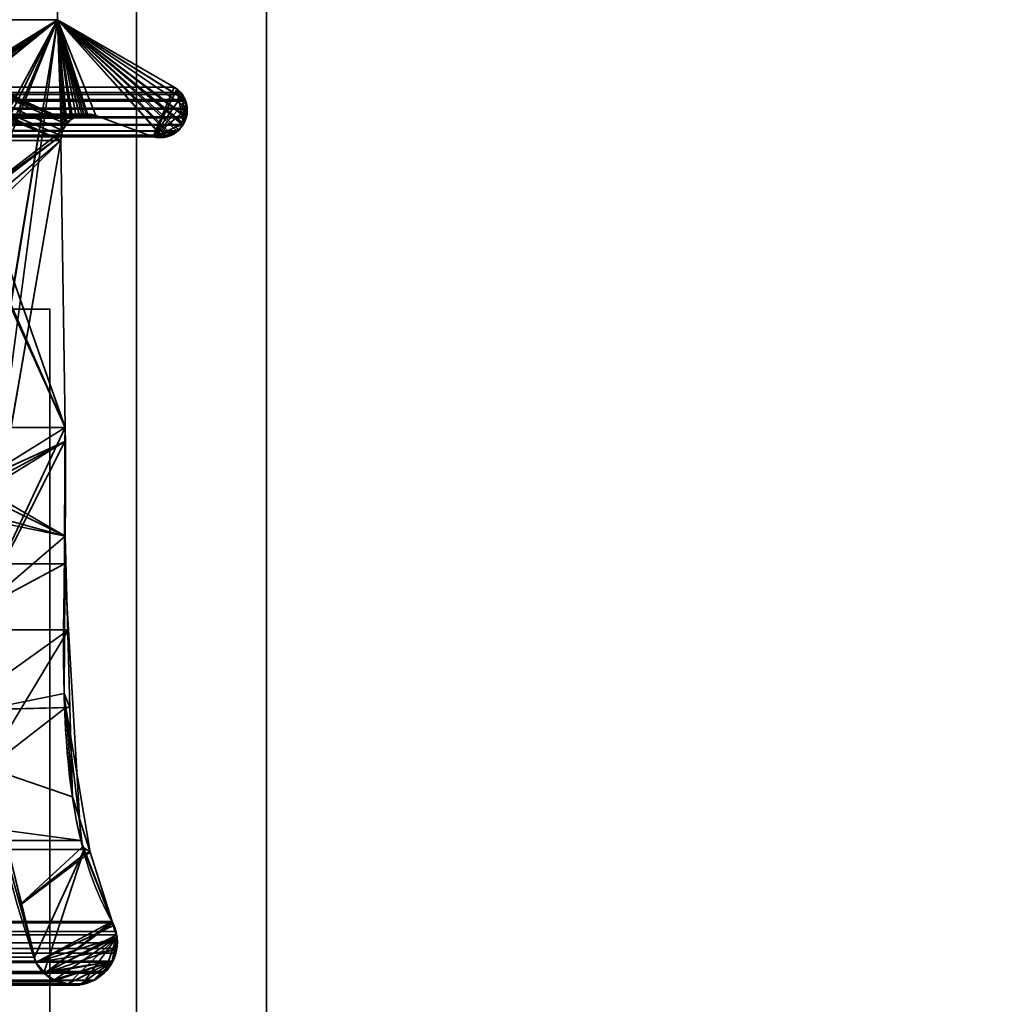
# Model space of a CAD drawing. Header units: millimetres. Extents: x -493 to 6693, y -115 to 145.
# Tile 629 of 656: x 1862 to 1873, y -5 to 6. Entities that reach past the tile are written whole.
import ezdxf

# ---------------------------------------------------------------- set-up
doc = ezdxf.new("R2010")
doc.units = ezdxf.units.MM
doc.layers.add('151', color=7, linetype='Continuous', true_color=0xffffff)

# ---------------------------------------------------------------- blocks, each defined once
blk = doc.blocks.new('UG_SURFACE_002')
at = {"layer": '151', "color": 252, "linetype": 'Continuous', "lineweight": 35}
for points in [[(2042.5, -15, 2200.25), (2042.5, 135, 2200.25), (957.5, 135, 2200.25), (957.5, -15, 2200.25)], [(1107.5, -15, 2050.25), (1107.5, 135, 2050.25), (1892.5, 135, 2050.25), (1892.5, -15, 2050.25)]]:
    blk.add_3dface(points, dxfattribs=at)
blk = doc.blocks.new('UG_SURFACE_118')
at = {"layer": '151', "color": 252, "linetype": 'Continuous', "lineweight": 35}
for points in [[(1135.5, -21.92, 2021.75), (1864.5, -21.92, 2021.75), (1864.5, 12.92, 2021.75), (1135.5, 12.92, 2021.75)], [(1137, -21.92, 2020.25), (1137, 12.92, 2020.25), (1863, 12.92, 2020.25), (1863, -21.92, 2020.25)], [(1864.5, 12.92, 2021.75), (1864.5, -21.92, 2021.75), (1863, -21.92, 2020.25), (1863, 12.92, 2020.25)]]:
    blk.add_3dface(points, dxfattribs=at)
blk = doc.blocks.new('UG_SURFACE_119')
at = {"layer": '151', "color": 252, "linetype": 'Continuous', "lineweight": 35}
for points in [[(1863, -21.92, 2020.25), (1863, 12.92, 2020.25), (1863, 12.92, -7.75), (1863, -21.92, -7.75)], [(1863, -21.92, -7.75), (1863, 12.92, -7.75), (1864.5, 12.92, -7.75), (1864.5, -21.92, -7.75)], [(1863, 12.92, 2020.25), (1863, -21.92, 2020.25), (1864.5, -21.92, 2021.75), (1864.5, 12.92, 2021.75)], [(1864.5, -21.92, 2021.75), (1864.5, -21.92, -7.75), (1864.5, 12.92, -7.75), (1864.5, 12.92, 2021.75)]]:
    blk.add_3dface(points, dxfattribs=at)
blk = doc.blocks.new('UG_SURFACE_122')
at = {"layer": '151', "color": 7, "linetype": 'Continuous', "lineweight": 35}
for points in [[(1861.062, 5.719, 2018.312), (1861.062, 10.866, 2018.312), (1862.089, 10.633, 2019.339), (1862.089, 6.354, 2019.339)], [(1862.089, 6.354, 2019.339), (1862.089, 10.633, 2019.339), (1137.911, 10.633, 2019.339), (1137.911, 6.354, 2019.339)], [(1863.435, 5.577, 2020.685), (1862.089, 6.354, 2019.339), (1137.911, 6.354, 2019.339), (1136.565, 5.577, 2020.685)], [(1862.089, 6.354, 2019.339), (1861.104, 4.082, 2018.354), (1861.027, 5.552, 2018.277), (1861.056, 5.651, 2018.306)], [(1862.089, 6.354, 2019.339), (1861.056, 5.653, 2018.306), (1861.062, 5.719, 2018.312)], [(1861.056, 5.651, 2018.306), (1861.056, 5.653, 2018.306), (1862.089, 6.354, 2019.339)], [(1861.122, 3.971, 2018.372), (1861.104, 4.082, 2018.354), (1862.089, 6.354, 2019.339)], [(1861.205, 1.041, 2018.455), (1861.122, 3.971, 2018.372), (1862.089, 6.354, 2019.339)], [(1861.185, -0.447, 2018.435), (1862.089, 6.354, 2019.339), (1862.133, 5.021, 2019.383), (1862.128, 4.961, 2019.378)], [(1861.188, 0.878, 2018.438), (1862.089, 6.354, 2019.339), (1861.185, -0.447, 2018.435)], [(1862.089, 6.354, 2019.339), (1861.188, 0.878, 2018.438), (1861.205, 1.041, 2018.455)], [(1862.089, 6.354, 2019.339), (1863.584, 5.331, 2020.834), (1863.586, 5.323, 2020.836), (1863.577, 5.232, 2020.827)], [(1862.089, 6.354, 2019.339), (1863.557, 5.434, 2020.807), (1863.563, 5.424, 2020.813)], [(1862.089, 6.354, 2019.339), (1862.146, 5.073, 2019.397), (1862.133, 5.021, 2019.383)], [(1862.089, 6.354, 2019.339), (1862.26, 5.217, 2019.51), (1862.259, 5.216, 2019.509)], [(1862.089, 6.354, 2019.339), (1863.534, 5.138, 2020.784), (1863.48, 5.072, 2020.73), (1863.468, 5.066, 2020.718)], [(1863.563, 5.424, 2020.813), (1863.568, 5.413, 2020.818), (1863.584, 5.331, 2020.834), (1862.089, 6.354, 2019.339)], [(1863.557, 5.434, 2020.807), (1862.089, 6.354, 2019.339), (1863.435, 5.577, 2020.685), (1863.504, 5.512, 2020.754)], [(1862.089, 6.354, 2019.339), (1862.189, 5.151, 2019.439), (1862.146, 5.073, 2019.397)], [(1862.259, 5.216, 2019.509), (1862.194, 5.155, 2019.444), (1862.089, 6.354, 2019.339)], [(1862.194, 5.155, 2019.444), (1862.189, 5.151, 2019.439), (1862.089, 6.354, 2019.339)], [(1863.468, 5.066, 2020.718), (1863.383, 5.022, 2020.633), (1862.089, 6.354, 2019.339)], [(1862.089, 6.354, 2019.339), (1862.393, 5.265, 2019.643), (1862.343, 5.247, 2019.593)], [(1863.383, 5.022, 2020.633), (1863.341, 5, 2020.591), (1863.293, 5.001, 2020.543), (1862.089, 6.354, 2019.339)], [(1863.577, 5.232, 2020.827), (1863.572, 5.222, 2020.823), (1862.089, 6.354, 2019.339)], [(1862.343, 5.247, 2019.593), (1862.26, 5.217, 2019.51), (1862.089, 6.354, 2019.339)], [(1862.089, 6.354, 2019.339), (1862.529, 5.248, 2019.779), (1862.434, 5.26, 2019.684)], [(1863.572, 5.222, 2020.823), (1863.54, 5.144, 2020.79), (1863.534, 5.138, 2020.784), (1862.089, 6.354, 2019.339)], [(1863.293, 5.001, 2020.543), (1863.193, 5.002, 2020.443), (1862.529, 5.248, 2019.779), (1862.089, 6.354, 2019.339)], [(1862.434, 5.26, 2019.684), (1862.393, 5.265, 2019.643), (1862.089, 6.354, 2019.339)], [(1136.565, 5.577, 2020.685), (1136.495, 5.515, 2020.755), (1863.504, 5.512, 2020.754)], [(1863.504, 5.512, 2020.754), (1863.435, 5.577, 2020.685), (1136.565, 5.577, 2020.685)], [(1136.48, 5.501, 2020.77), (1136.442, 5.435, 2020.808), (1863.557, 5.434, 2020.807)], [(1136.495, 5.515, 2020.755), (1136.48, 5.501, 2020.77), (1863.529, 5.489, 2020.779)], [(1136.48, 5.501, 2020.77), (1863.557, 5.434, 2020.807), (1863.529, 5.489, 2020.779)], [(1863.529, 5.489, 2020.779), (1863.504, 5.512, 2020.754), (1136.495, 5.515, 2020.755)], [(1863.504, 5.512, 2020.754), (1863.529, 5.489, 2020.779), (1863.557, 5.434, 2020.807)], [(1136.435, 5.422, 2020.815), (1136.416, 5.342, 2020.834), (1863.584, 5.331, 2020.834)], [(1136.437, 5.424, 2020.813), (1136.435, 5.422, 2020.815), (1863.568, 5.413, 2020.818)], [(1136.435, 5.422, 2020.815), (1863.584, 5.331, 2020.834), (1863.568, 5.413, 2020.818)], [(1136.442, 5.435, 2020.808), (1136.437, 5.424, 2020.813), (1863.563, 5.424, 2020.813)], [(1863.568, 5.413, 2020.818), (1863.563, 5.424, 2020.813), (1136.437, 5.424, 2020.813)], [(1863.563, 5.424, 2020.813), (1863.557, 5.434, 2020.807), (1136.442, 5.435, 2020.808)], [(1863.584, 5.331, 2020.834), (1136.415, 5.331, 2020.835), (1136.414, 5.301, 2020.836)], [(1863.584, 5.331, 2020.834), (1136.414, 5.301, 2020.836), (1136.423, 5.232, 2020.827)], [(1136.416, 5.342, 2020.834), (1136.415, 5.331, 2020.835), (1863.584, 5.331, 2020.834)], [(1136.423, 5.232, 2020.827), (1863.586, 5.323, 2020.836), (1863.584, 5.331, 2020.834)], [(1136.423, 5.232, 2020.827), (1863.577, 5.232, 2020.827), (1863.586, 5.323, 2020.836)], [(1136.428, 5.222, 2020.823), (1863.572, 5.222, 2020.823), (1863.577, 5.232, 2020.827), (1136.423, 5.232, 2020.827)], [(1862.529, 5.248, 2019.779), (1863.193, 5.002, 2020.443), (1136.807, 5.002, 2020.443), (1137.471, 5.248, 2019.779)], [(1137.471, 5.248, 2019.779), (1137.566, 5.261, 2019.684), (1862.434, 5.26, 2019.684)], [(1862.434, 5.26, 2019.684), (1862.529, 5.248, 2019.779), (1137.471, 5.248, 2019.779)], [(1862.393, 5.265, 2019.643), (1137.566, 5.261, 2019.684), (1137.602, 5.266, 2019.648)], [(1862.393, 5.265, 2019.643), (1862.434, 5.26, 2019.684), (1137.566, 5.261, 2019.684)], [(1137.602, 5.266, 2019.648), (1862.343, 5.247, 2019.593), (1862.393, 5.265, 2019.643)], [(1137.602, 5.266, 2019.648), (1137.657, 5.248, 2019.593), (1862.343, 5.247, 2019.593)], [(1862.26, 5.217, 2019.51), (1137.657, 5.248, 2019.593), (1137.726, 5.225, 2019.524)], [(1862.26, 5.217, 2019.51), (1862.343, 5.247, 2019.593), (1137.657, 5.248, 2019.593)], [(1863.54, 5.144, 2020.79), (1136.428, 5.222, 2020.823), (1136.46, 5.145, 2020.79)], [(1863.54, 5.144, 2020.79), (1863.572, 5.222, 2020.823), (1136.428, 5.222, 2020.823)], [(1863.54, 5.144, 2020.79), (1136.46, 5.145, 2020.79), (1136.466, 5.138, 2020.784)], [(1136.466, 5.138, 2020.784), (1863.534, 5.138, 2020.784), (1863.54, 5.144, 2020.79)], [(1863.534, 5.138, 2020.784), (1136.466, 5.138, 2020.784), (1136.527, 5.066, 2020.723)], [(1863.48, 5.072, 2020.73), (1863.534, 5.138, 2020.784), (1136.527, 5.066, 2020.723)], [(1137.726, 5.225, 2019.524), (1862.259, 5.216, 2019.509), (1862.26, 5.217, 2019.51)], [(1137.726, 5.225, 2019.524), (1137.74, 5.214, 2019.51), (1862.259, 5.216, 2019.509)], [(1862.259, 5.216, 2019.509), (1137.74, 5.214, 2019.51), (1137.807, 5.156, 2019.444)], [(1137.807, 5.156, 2019.444), (1862.194, 5.155, 2019.444), (1862.259, 5.216, 2019.509)], [(1862.189, 5.151, 2019.439), (1137.807, 5.156, 2019.444), (1137.807, 5.155, 2019.443)], [(1862.189, 5.151, 2019.439), (1862.194, 5.155, 2019.444), (1137.807, 5.156, 2019.444)], [(1137.807, 5.155, 2019.443), (1862.146, 5.073, 2019.397), (1862.189, 5.151, 2019.439)], [(1137.807, 5.155, 2019.443), (1137.854, 5.073, 2019.397), (1862.146, 5.073, 2019.397)], [(1863.468, 5.066, 2020.718), (1863.48, 5.072, 2020.73), (1136.527, 5.066, 2020.723)], [(1136.527, 5.066, 2020.723), (1136.531, 5.064, 2020.719), (1863.468, 5.066, 2020.718)], [(1863.383, 5.022, 2020.633), (1863.468, 5.066, 2020.718), (1136.531, 5.064, 2020.719)], [(1136.531, 5.064, 2020.719), (1136.616, 5.018, 2020.634), (1863.383, 5.022, 2020.633)], [(1863.383, 5.022, 2020.633), (1136.616, 5.018, 2020.634), (1136.639, 5.005, 2020.611)], [(1863.341, 5, 2020.591), (1863.383, 5.022, 2020.633), (1136.639, 5.005, 2020.611)], [(1136.639, 5.005, 2020.611), (1136.707, 4.999, 2020.543), (1863.293, 5.001, 2020.543)], [(1863.293, 5.001, 2020.543), (1863.341, 5, 2020.591), (1136.639, 5.005, 2020.611)], [(1136.707, 4.999, 2020.543), (1136.763, 4.994, 2020.487), (1863.193, 5.002, 2020.443)], [(1863.193, 5.002, 2020.443), (1863.293, 5.001, 2020.543), (1136.707, 4.999, 2020.543)], [(1136.763, 4.994, 2020.487), (1136.807, 5.002, 2020.443), (1863.193, 5.002, 2020.443)], [(1862.133, 5.021, 2019.383), (1137.854, 5.073, 2019.397), (1137.872, 4.98, 2019.378)], [(1862.133, 5.021, 2019.383), (1862.146, 5.073, 2019.397), (1137.854, 5.073, 2019.397)], [(1137.872, 4.98, 2019.378), (1862.128, 4.961, 2019.378), (1862.133, 5.021, 2019.383)], [(1862.175, 1.646, 2019.425), (1862.128, 4.961, 2019.378), (1137.872, 4.961, 2019.378), (1137.825, 1.646, 2019.425)], [(1137.872, 4.98, 2019.378), (1137.872, 4.961, 2019.378), (1862.128, 4.961, 2019.378)], [(1861.188, -0.448, 2018.438), (1861.185, -0.447, 2018.435), (1862.128, 4.961, 2019.378)], [(1861.188, -0.448, 2018.438), (1862.128, 4.961, 2019.378), (1862.175, 1.646, 2019.425)], [(1862.17, 0.073, 2019.419), (1137.825, 1.646, 2019.425), (1137.739, -0.689, 2019.511)], [(1862.17, 0.073, 2019.419), (1862.175, 1.646, 2019.425), (1137.825, 1.646, 2019.425)], [(1862.175, 1.646, 2019.425), (1862.17, 0.073, 2019.419), (1861.193, -0.45, 2018.443), (1861.188, -0.448, 2018.438)], [(1137.739, -0.689, 2019.511), (1862.214, -0.69, 2019.464), (1862.17, 0.073, 2019.419)], [(1861.187, -1.424, 2018.437), (1861.193, -0.45, 2018.443), (1862.17, 0.073, 2019.419), (1862.214, -0.69, 2019.464)], [(1862.357, -3.122, 2019.607), (1137.739, -0.689, 2019.511), (1137.651, -3.088, 2019.599)], [(1862.357, -3.122, 2019.607), (1862.214, -0.69, 2019.464), (1137.739, -0.689, 2019.511)], [(1862.214, -0.69, 2019.464), (1861.3, -2.207, 2018.55), (1861.187, -1.424, 2018.437)], [(1862.214, -0.69, 2019.464), (1862.357, -3.122, 2019.607), (1861.413, -2.993, 2018.663), (1861.3, -2.207, 2018.55)], [(1861.413, -2.993, 2018.663), (1861.822, -4.467, 2019.072), (1138.175, -4.466, 2019.075)], [(1861.822, -4.467, 2019.072), (1861.413, -2.993, 2018.663), (1862.357, -3.122, 2019.607), (1862.397, -3.226, 2019.647)], [(1137.651, -3.088, 2019.599), (1137.599, -3.223, 2019.651), (1862.397, -3.226, 2019.647)], [(1137.651, -3.088, 2019.599), (1862.397, -3.226, 2019.647), (1862.357, -3.122, 2019.607)], [(1862.397, -3.226, 2019.647), (1137.599, -3.223, 2019.651), (1137.282, -4.057, 2019.968)], [(1137.282, -4.057, 2019.968), (1862.718, -4.057, 2019.968), (1862.397, -3.226, 2019.647)], [(1861.93, -4.651, 2019.18), (1861.84, -4.532, 2019.09), (1861.822, -4.467, 2019.072), (1862.397, -3.226, 2019.647)], [(1862.397, -3.226, 2019.647), (1862.718, -4.057, 2019.968), (1861.937, -4.656, 2019.187), (1861.93, -4.651, 2019.18)], [(1862.763, -4.172, 2020.013), (1862.725, -4.074, 2019.975), (1137.275, -4.074, 2019.975), (1137.237, -4.172, 2020.013)], [(1137.275, -4.074, 2019.975), (1862.725, -4.074, 2019.975), (1862.718, -4.057, 2019.968), (1137.282, -4.057, 2019.968)], [(1861.937, -4.656, 2019.187), (1862.718, -4.057, 2019.968), (1862.725, -4.074, 2019.975)], [(1861.937, -4.656, 2019.187), (1862.725, -4.074, 2019.975), (1862.763, -4.172, 2020.013), (1862.768, -4.212, 2020.018)], [(1137.232, -4.212, 2020.018), (1862.768, -4.212, 2020.018), (1862.763, -4.172, 2020.013)], [(1137.237, -4.172, 2020.013), (1137.232, -4.212, 2020.018), (1862.763, -4.172, 2020.013)], [(1862.768, -4.212, 2020.018), (1137.232, -4.212, 2020.018), (1137.221, -4.302, 2020.029)], [(1862.779, -4.302, 2020.029), (1862.768, -4.212, 2020.018), (1137.221, -4.302, 2020.029)], [(1137.221, -4.302, 2020.029), (1137.23, -4.367, 2020.02), (1862.77, -4.367, 2020.02), (1862.779, -4.302, 2020.029)], [(1862.768, -4.212, 2020.018), (1862.779, -4.302, 2020.029), (1862.77, -4.367, 2020.02), (1861.937, -4.656, 2019.187)], [(1862.762, -4.421, 2020.012), (1137.23, -4.367, 2020.02), (1137.238, -4.421, 2020.012)], [(1862.762, -4.421, 2020.012), (1862.77, -4.367, 2020.02), (1137.23, -4.367, 2020.02)], [(1137.238, -4.421, 2020.012), (1137.274, -4.513, 2019.976), (1862.726, -4.513, 2019.976), (1862.762, -4.421, 2020.012)], [(1862.77, -4.367, 2020.02), (1862.762, -4.421, 2020.012), (1862.726, -4.513, 2019.976), (1861.937, -4.656, 2019.187)], [(1862.726, -4.513, 2019.976), (1137.274, -4.513, 2019.976), (1137.28, -4.528, 2019.97)], [(1862.72, -4.528, 2019.97), (1862.726, -4.513, 2019.976), (1137.28, -4.528, 2019.97)], [(1137.28, -4.528, 2019.97), (1137.359, -4.634, 2019.891), (1862.641, -4.634, 2019.891), (1862.72, -4.528, 2019.97)], [(1138.07, -4.651, 2019.18), (1861.84, -4.532, 2019.09), (1861.93, -4.651, 2019.18)], [(1138.07, -4.651, 2019.18), (1138.16, -4.532, 2019.09), (1861.84, -4.532, 2019.09)], [(1138.16, -4.532, 2019.09), (1138.175, -4.466, 2019.075), (1861.822, -4.467, 2019.072)], [(1861.822, -4.467, 2019.072), (1861.84, -4.532, 2019.09), (1138.16, -4.532, 2019.09)], [(1862.06, -4.738, 2019.31), (1861.937, -4.656, 2019.187), (1862.726, -4.513, 2019.976)], [(1862.726, -4.513, 2019.976), (1862.206, -4.776, 2019.456), (1862.084, -4.754, 2019.334), (1862.06, -4.738, 2019.31)], [(1862.361, -4.777, 2019.611), (1862.303, -4.793, 2019.553), (1862.206, -4.776, 2019.456), (1862.726, -4.513, 2019.976)], [(1862.726, -4.513, 2019.976), (1862.5, -4.738, 2019.75), (1862.361, -4.777, 2019.611)], [(1862.5, -4.738, 2019.75), (1862.726, -4.513, 2019.976), (1862.72, -4.528, 2019.97), (1862.641, -4.634, 2019.891)], [(1862.641, -4.634, 2019.891), (1137.359, -4.634, 2019.891), (1137.373, -4.652, 2019.877)], [(1862.627, -4.652, 2019.877), (1862.641, -4.634, 2019.891), (1137.373, -4.652, 2019.877)], [(1137.373, -4.652, 2019.877), (1137.483, -4.733, 2019.767), (1862.517, -4.733, 2019.767), (1862.627, -4.652, 2019.877)], [(1138.063, -4.656, 2019.187), (1861.937, -4.656, 2019.187), (1862.06, -4.738, 2019.31), (1137.94, -4.738, 2019.31)], [(1861.93, -4.651, 2019.18), (1138.063, -4.656, 2019.187), (1138.07, -4.651, 2019.18)], [(1861.93, -4.651, 2019.18), (1861.937, -4.656, 2019.187), (1138.063, -4.656, 2019.187)], [(1862.641, -4.634, 2019.891), (1862.627, -4.652, 2019.877), (1862.517, -4.733, 2019.767), (1862.5, -4.738, 2019.75)], [(1137.5, -4.738, 2019.75), (1862.5, -4.738, 2019.75), (1862.517, -4.733, 2019.767), (1137.483, -4.733, 2019.767)], [(1137.639, -4.777, 2019.611), (1862.361, -4.777, 2019.611), (1862.5, -4.738, 2019.75), (1137.5, -4.738, 2019.75)], [(1862.084, -4.754, 2019.334), (1137.794, -4.776, 2019.456), (1137.916, -4.754, 2019.334)], [(1862.084, -4.754, 2019.334), (1862.206, -4.776, 2019.456), (1137.794, -4.776, 2019.456)], [(1137.916, -4.754, 2019.334), (1862.06, -4.738, 2019.31), (1862.084, -4.754, 2019.334)], [(1137.916, -4.754, 2019.334), (1137.94, -4.738, 2019.31), (1862.06, -4.738, 2019.31)], [(1862.303, -4.793, 2019.553), (1137.639, -4.777, 2019.611), (1137.697, -4.793, 2019.553)], [(1862.303, -4.793, 2019.553), (1862.361, -4.777, 2019.611), (1137.639, -4.777, 2019.611)], [(1137.697, -4.793, 2019.553), (1862.206, -4.776, 2019.456), (1862.303, -4.793, 2019.553)], [(1137.697, -4.793, 2019.553), (1137.794, -4.776, 2019.456), (1862.206, -4.776, 2019.456)]]:
    blk.add_3dface(points, dxfattribs=at)
blk = doc.blocks.new('UG_SURFACE_123')
at = {"layer": '151', "color": 7, "linetype": 'Continuous', "lineweight": 35}
for points in [[(1862.089, 10.633, -7.75), (1862.089, 6.354, -7.75), (1861.062, 5.719, -7.75), (1861.062, 10.866, -7.75)], [(1862.089, 6.354, 2019.339), (1862.089, 10.633, 2019.339), (1861.062, 10.866, 2018.312), (1861.062, 5.719, 2018.312)], [(1862.089, 6.354, -7.75), (1862.089, 10.633, -7.75), (1862.089, 10.633, 2019.339), (1862.089, 6.354, 2019.339)], [(1862.089, 6.354, 2019.339), (1860.869, 5.365, 2018.119), (1860.887, 4.338, 2018.137), (1860.962, 4.277, 2018.212)], [(1860.952, 5.446, 2018.202), (1860.869, 5.365, 2018.119), (1862.089, 6.354, 2019.339)], [(1862.089, 6.354, 2019.339), (1860.991, 5.485, 2018.241), (1860.975, 5.47, 2018.225), (1860.952, 5.446, 2018.202)], [(1860.962, 4.277, 2018.212), (1861.031, 4.222, 2018.281), (1862.089, 6.354, 2019.339)], [(1861.036, 5.58, 2018.286), (1860.991, 5.485, 2018.241), (1862.089, 6.354, 2019.339)], [(1862.146, 5.073, 2019.397), (1862.168, 5.119, 2019.418), (1862.089, 6.354, 2019.339), (1861.031, 4.222, 2018.281)], [(1862.089, 6.354, 2019.339), (1861.043, 5.596, 2018.293), (1861.036, 5.58, 2018.286)], [(1861.057, 5.689, 2018.307), (1861.043, 5.596, 2018.293), (1862.089, 6.354, 2019.339)], [(1862.089, 6.354, 2019.339), (1861.062, 5.719, 2018.312), (1861.057, 5.689, 2018.307)], [(1862.252, 5.205, -7.75), (1862.213, 5.178, -7.75), (1861.062, 5.719, -7.75), (1862.089, 6.354, -7.75)], [(1863.435, 5.577, -7.75), (1862.089, 6.354, -7.75), (1862.089, 6.354, 2019.339), (1863.435, 5.577, 2020.685)], [(1863.193, 5.002, -7.75), (1862.529, 5.248, -7.75), (1862.089, 6.354, -7.75), (1863.435, 5.577, -7.75)], [(1862.089, 6.354, -7.75), (1862.302, 5.24, -7.75), (1862.252, 5.205, -7.75)], [(1862.089, 6.354, -7.75), (1862.42, 5.267, -7.75), (1862.337, 5.248, -7.75)], [(1862.337, 5.248, -7.75), (1862.302, 5.24, -7.75), (1862.089, 6.354, -7.75)], [(1862.089, 6.354, -7.75), (1862.529, 5.248, -7.75), (1862.435, 5.265, -7.75)], [(1862.435, 5.265, -7.75), (1862.42, 5.267, -7.75), (1862.089, 6.354, -7.75)], [(1862.089, 6.354, 2019.339), (1863.402, 5.028, 2020.653), (1863.488, 5.079, 2020.738), (1863.489, 5.081, 2020.739)], [(1862.089, 6.354, 2019.339), (1862.529, 5.248, 2019.779), (1863.193, 5.002, 2020.443), (1863.303, 5.006, 2020.553)], [(1863.303, 5.006, 2020.553), (1863.37, 5.008, 2020.62), (1863.402, 5.028, 2020.653), (1862.089, 6.354, 2019.339)], [(1862.089, 6.354, 2019.339), (1862.242, 5.203, 2019.492), (1862.25, 5.207, 2019.5)], [(1862.089, 6.354, 2019.339), (1862.168, 5.119, 2019.418), (1862.191, 5.146, 2019.441)], [(1863.489, 5.081, 2020.739), (1863.543, 5.154, 2020.793), (1862.089, 6.354, 2019.339)], [(1862.089, 6.354, 2019.339), (1862.369, 5.261, 2019.619), (1862.434, 5.256, 2019.684)], [(1862.25, 5.207, 2019.5), (1862.337, 5.247, 2019.588), (1862.089, 6.354, 2019.339)], [(1862.434, 5.256, 2019.684), (1862.529, 5.248, 2019.779), (1862.089, 6.354, 2019.339)], [(1862.191, 5.146, 2019.441), (1862.242, 5.203, 2019.492), (1862.089, 6.354, 2019.339)], [(1862.337, 5.247, 2019.588), (1862.369, 5.261, 2019.619), (1862.089, 6.354, 2019.339)], [(1863.466, 5.549, 2020.716), (1863.435, 5.577, 2020.685), (1862.089, 6.354, 2019.339), (1863.543, 5.154, 2020.793)], [(1862.213, 5.178, -7.75), (1861.056, 5.65, -7.75), (1861.059, 5.688, -7.75)], [(1861.059, 5.688, -7.75), (1861.062, 5.719, -7.75), (1862.213, 5.178, -7.75)], [(1860.992, 5.486, -7.75), (1861.029, 5.582, -7.75), (1862.146, 5.073, -7.75), (1862.132, 5.018, -7.75)], [(1862.193, 5.147, -7.75), (1862.146, 5.073, -7.75), (1861.029, 5.582, -7.75), (1861.056, 5.65, -7.75)], [(1861.056, 5.65, -7.75), (1862.213, 5.178, -7.75), (1862.193, 5.147, -7.75)], [(1863.435, 5.577, -7.75), (1863.449, 5.569, -7.75), (1863.466, 5.552, -7.75), (1863.193, 5.002, -7.75)], [(1863.466, 5.552, -7.75), (1863.449, 5.569, -7.75), (1863.435, 5.577, 2020.685)], [(1863.435, 5.577, 2020.685), (1863.466, 5.549, 2020.716), (1863.466, 5.552, -7.75)], [(1863.449, 5.569, -7.75), (1863.435, 5.577, -7.75), (1863.435, 5.577, 2020.685)], [(1862.128, 4.961, -7.75), (1860.95, 5.445, -7.75), (1860.974, 5.469, -7.75)], [(1860.974, 5.469, -7.75), (1860.992, 5.486, -7.75), (1862.128, 4.961, -7.75)], [(1862.132, 5.018, -7.75), (1862.128, 4.961, -7.75), (1860.992, 5.486, -7.75)], [(1863.466, 5.552, -7.75), (1863.531, 5.485, -7.75), (1863.193, 5.002, -7.75)], [(1863.193, 5.002, -7.75), (1863.531, 5.485, -7.75), (1863.535, 5.481, -7.75), (1863.565, 5.405, -7.75)], [(1863.531, 5.485, -7.75), (1863.466, 5.552, -7.75), (1863.466, 5.549, 2020.716)], [(1863.466, 5.549, 2020.716), (1863.529, 5.489, 2020.779), (1863.531, 5.485, -7.75)], [(1863.531, 5.485, 2020.781), (1863.529, 5.489, 2020.779), (1863.466, 5.549, 2020.716), (1863.543, 5.154, 2020.793)], [(1863.529, 5.489, 2020.779), (1863.531, 5.485, 2020.781), (1863.531, 5.485, -7.75)], [(1863.565, 5.405, -7.75), (1863.535, 5.481, -7.75), (1863.531, 5.485, 2020.781)], [(1863.531, 5.485, 2020.781), (1863.568, 5.405, 2020.818), (1863.565, 5.405, -7.75)], [(1863.535, 5.481, -7.75), (1863.531, 5.485, -7.75), (1863.531, 5.485, 2020.781)], [(1863.543, 5.154, 2020.793), (1863.568, 5.405, 2020.818), (1863.531, 5.485, 2020.781)], [(1862.128, 4.961, -7.75), (1862.175, 1.646, -7.75), (1860.87, 5.366, -7.75), (1860.95, 5.445, -7.75)], [(1861.094, 4.088, -7.75), (1861.082, 4.141, -7.75), (1860.87, 5.366, -7.75), (1862.175, 1.646, -7.75)], [(1863.193, 5.002, -7.75), (1863.565, 5.405, -7.75), (1863.581, 5.362, -7.75), (1863.58, 5.323, -7.75)], [(1863.583, 5.322, 2020.833), (1863.576, 5.388, 2020.826), (1863.568, 5.405, 2020.818), (1863.543, 5.154, 2020.793)], [(1863.581, 5.362, -7.75), (1863.565, 5.405, -7.75), (1863.568, 5.405, 2020.818)], [(1863.568, 5.405, 2020.818), (1863.576, 5.388, 2020.826), (1863.581, 5.362, -7.75)], [(1863.58, 5.323, -7.75), (1863.581, 5.362, -7.75), (1863.576, 5.388, 2020.826)], [(1863.576, 5.388, 2020.826), (1863.583, 5.322, 2020.833), (1863.58, 5.323, -7.75)], [(1862.302, 5.24, -7.75), (1862.337, 5.247, 2019.588), (1862.25, 5.207, 2019.5)], [(1862.25, 5.207, 2019.5), (1862.252, 5.205, -7.75), (1862.302, 5.24, -7.75)], [(1862.302, 5.24, -7.75), (1862.337, 5.248, -7.75), (1862.337, 5.247, 2019.588)], [(1862.369, 5.261, 2019.619), (1862.337, 5.248, -7.75), (1862.42, 5.267, -7.75)], [(1862.369, 5.261, 2019.619), (1862.337, 5.247, 2019.588), (1862.337, 5.248, -7.75)], [(1862.42, 5.267, -7.75), (1862.434, 5.256, 2019.684), (1862.369, 5.261, 2019.619)], [(1862.42, 5.267, -7.75), (1862.435, 5.265, -7.75), (1862.434, 5.256, 2019.684)], [(1862.434, 5.256, 2019.684), (1862.435, 5.265, -7.75), (1862.529, 5.248, -7.75)], [(1862.529, 5.248, -7.75), (1862.529, 5.248, 2019.779), (1862.434, 5.256, 2019.684)], [(1862.529, 5.248, -7.75), (1863.193, 5.002, -7.75), (1863.193, 5.002, 2020.443), (1862.529, 5.248, 2019.779)], [(1863.58, 5.323, -7.75), (1863.577, 5.232, -7.75), (1863.541, 5.153, -7.75), (1863.193, 5.002, -7.75)], [(1863.543, 5.154, 2020.793), (1863.541, 5.153, -7.75), (1863.577, 5.232, -7.75)], [(1863.583, 5.322, 2020.833), (1863.543, 5.154, 2020.793), (1863.554, 5.17, 2020.804), (1863.577, 5.232, 2020.827)], [(1863.577, 5.232, -7.75), (1863.554, 5.17, 2020.804), (1863.543, 5.154, 2020.793)], [(1863.577, 5.232, -7.75), (1863.577, 5.232, 2020.827), (1863.554, 5.17, 2020.804)], [(1863.58, 5.323, -7.75), (1863.586, 5.299, 2020.836), (1863.577, 5.232, 2020.827)], [(1863.577, 5.232, 2020.827), (1863.577, 5.232, -7.75), (1863.58, 5.323, -7.75)], [(1863.577, 5.232, 2020.827), (1863.586, 5.299, 2020.836), (1863.583, 5.322, 2020.833)], [(1863.58, 5.323, -7.75), (1863.583, 5.322, 2020.833), (1863.586, 5.299, 2020.836)], [(1862.168, 5.119, 2019.418), (1862.146, 5.073, -7.75), (1862.193, 5.147, -7.75)], [(1862.168, 5.119, 2019.418), (1862.146, 5.073, 2019.397), (1862.146, 5.073, -7.75)], [(1862.193, 5.147, -7.75), (1862.191, 5.146, 2019.441), (1862.168, 5.119, 2019.418)], [(1862.242, 5.203, 2019.492), (1862.191, 5.146, 2019.441), (1862.193, 5.147, -7.75)], [(1862.242, 5.203, 2019.492), (1862.193, 5.147, -7.75), (1862.213, 5.178, -7.75)], [(1862.242, 5.203, 2019.492), (1862.213, 5.178, -7.75), (1862.252, 5.205, -7.75)], [(1862.252, 5.205, -7.75), (1862.25, 5.207, 2019.5), (1862.242, 5.203, 2019.492)], [(1863.193, 5.002, -7.75), (1863.541, 5.153, -7.75), (1863.527, 5.125, -7.75), (1863.485, 5.085, -7.75)], [(1863.489, 5.081, 2020.739), (1863.485, 5.085, -7.75), (1863.527, 5.125, -7.75)], [(1863.527, 5.125, -7.75), (1863.543, 5.154, 2020.793), (1863.489, 5.081, 2020.739)], [(1863.527, 5.125, -7.75), (1863.541, 5.153, -7.75), (1863.543, 5.154, 2020.793)], [(1861.031, 4.222, 2018.281), (1862.132, 5.018, 2019.382), (1862.146, 5.073, 2019.397)], [(1862.132, 5.018, 2019.382), (1861.031, 4.222, 2018.281), (1861.049, 4.189, 2018.299)], [(1861.049, 4.189, 2018.299), (1861.101, 4.094, 2018.351), (1862.128, 4.961, 2019.378), (1862.132, 5.018, 2019.382)], [(1862.132, 5.018, 2019.382), (1862.128, 4.961, -7.75), (1862.132, 5.018, -7.75)], [(1862.132, 5.018, 2019.382), (1862.128, 4.961, 2019.378), (1862.128, 4.961, -7.75)], [(1862.132, 5.018, -7.75), (1862.146, 5.073, 2019.397), (1862.132, 5.018, 2019.382)], [(1862.132, 5.018, -7.75), (1862.146, 5.073, -7.75), (1862.146, 5.073, 2019.397)], [(1863.303, 4.997, -7.75), (1863.193, 5.002, -7.75), (1863.485, 5.085, -7.75)], [(1863.303, 4.997, -7.75), (1863.303, 5.006, 2020.553), (1863.193, 5.002, 2020.443)], [(1863.193, 5.002, 2020.443), (1863.193, 5.002, -7.75), (1863.303, 4.997, -7.75)], [(1863.403, 5.026, -7.75), (1863.324, 4.997, -7.75), (1863.303, 4.997, -7.75), (1863.485, 5.085, -7.75)], [(1863.403, 5.026, -7.75), (1863.37, 5.008, 2020.62), (1863.303, 5.006, 2020.553)], [(1863.303, 5.006, 2020.553), (1863.324, 4.997, -7.75), (1863.403, 5.026, -7.75)], [(1863.303, 5.006, 2020.553), (1863.303, 4.997, -7.75), (1863.324, 4.997, -7.75)], [(1863.403, 5.026, -7.75), (1863.402, 5.028, 2020.653), (1863.37, 5.008, 2020.62)], [(1863.485, 5.085, -7.75), (1863.488, 5.079, 2020.738), (1863.402, 5.028, 2020.653)], [(1863.402, 5.028, 2020.653), (1863.433, 5.037, -7.75), (1863.485, 5.085, -7.75)], [(1863.402, 5.028, 2020.653), (1863.403, 5.026, -7.75), (1863.433, 5.037, -7.75)], [(1863.485, 5.085, -7.75), (1863.433, 5.037, -7.75), (1863.403, 5.026, -7.75)], [(1863.485, 5.085, -7.75), (1863.489, 5.081, 2020.739), (1863.488, 5.079, 2020.738)], [(1862.128, 4.961, 2019.378), (1861.101, 4.094, 2018.351), (1861.101, 4.09, 2018.351), (1861.122, 3.971, 2018.372)], [(1862.175, 1.646, 2019.425), (1862.128, 4.961, 2019.378), (1861.122, 3.971, 2018.372), (1861.205, 1.041, 2018.455)], [(1862.175, 1.646, -7.75), (1862.128, 4.961, -7.75), (1862.128, 4.961, 2019.378), (1862.175, 1.646, 2019.425)], [(1862.175, 1.646, -7.75), (1861.122, 3.971, -7.75), (1861.094, 4.088, -7.75)], [(1861.205, 1.041, -7.75), (1861.122, 3.971, -7.75), (1862.175, 1.646, -7.75), (1862.175, 1.485, -7.75)], [(1861.205, 1.041, 2018.455), (1862.174, 1.485, 2019.424), (1862.175, 1.646, 2019.425)], [(1862.175, 1.646, -7.75), (1862.175, 1.646, 2019.425), (1862.174, 1.485, 2019.424)], [(1862.174, 1.485, 2019.424), (1862.175, 1.485, -7.75), (1862.175, 1.646, -7.75)], [(1861.188, 0.878, 2018.438), (1861.136, 0.719, 2018.386), (1861.193, -0.45, 2018.443), (1862.174, 1.485, 2019.424)], [(1861.201, 0.959, 2018.451), (1861.188, 0.878, 2018.438), (1862.174, 1.485, 2019.424)], [(1862.165, -1.426, 2019.415), (1862.174, 1.485, 2019.424), (1861.193, -0.45, 2018.443), (1861.252, -1.611, 2018.502)], [(1862.175, 1.485, -7.75), (1862.175, 0.392, -7.75), (1861.201, 0.959, -7.75), (1861.205, 1.041, -7.75)], [(1862.174, 1.485, 2019.424), (1861.205, 1.041, 2018.455), (1861.201, 0.959, 2018.451)], [(1862.175, 0.392, -7.75), (1862.174, 1.485, 2019.424), (1862.165, -1.426, 2019.415)], [(1862.175, 0.392, -7.75), (1862.175, 1.485, -7.75), (1862.174, 1.485, 2019.424)], [(1862.175, 0.392, -7.75), (1861.188, 0.878, -7.75), (1861.201, 0.959, -7.75)], [(1861.108, 0.686, -7.75), (1861.188, 0.878, -7.75), (1862.175, 0.392, -7.75)], [(1862.175, 0.392, -7.75), (1861.08, 0.619, -7.75), (1861.108, 0.686, -7.75)], [(1860.981, 0.52, -7.75), (1861.08, 0.619, -7.75), (1862.175, 0.392, -7.75), (1861.193, -0.45, -7.75)], [(1861.252, -1.613, -7.75), (1861.193, -0.45, -7.75), (1862.175, 0.392, -7.75), (1862.231, -1.587, -7.75)], [(1862.165, -1.426, 2019.415), (1862.231, -1.587, -7.75), (1862.175, 0.392, -7.75)], [(1862.184, -1.585, 2019.434), (1862.165, -1.426, 2019.415), (1861.252, -1.611, 2018.502)], [(1862.165, -1.426, 2019.415), (1862.184, -1.585, 2019.434), (1862.231, -1.587, -7.75)], [(1862.184, -1.585, 2019.434), (1861.252, -1.611, 2018.502), (1861.286, -2.283, 2018.536)], [(1862.231, -1.587, -7.75), (1862.26, -2.617, -7.75), (1861.286, -2.283, -7.75), (1861.252, -1.613, -7.75)], [(1861.286, -2.283, 2018.536), (1861.671, -3.845, 2018.921), (1862.375, -3.193, 2019.625), (1862.184, -1.585, 2019.434)], [(1862.464, -3.258, -7.75), (1862.26, -2.617, -7.75), (1862.184, -1.585, 2019.434)], [(1862.184, -1.585, 2019.434), (1862.375, -3.193, 2019.625), (1862.464, -3.258, -7.75)], [(1862.26, -2.617, -7.75), (1862.231, -1.587, -7.75), (1862.184, -1.585, 2019.434)], [(1861.286, -2.283, -7.75), (1861.671, -3.845, 2018.921), (1861.286, -2.283, 2018.536)], [(1861.286, -2.283, -7.75), (1861.673, -3.855, -7.75), (1861.671, -3.845, 2018.921)], [(1861.673, -3.855, -7.75), (1861.286, -2.283, -7.75), (1862.26, -2.617, -7.75), (1862.464, -3.258, -7.75)], [(1862.406, -3.272, 2019.657), (1862.375, -3.193, 2019.625), (1861.671, -3.845, 2018.921)], [(1862.718, -4.057, 2019.968), (1862.406, -3.272, 2019.657), (1861.671, -3.845, 2018.921), (1861.84, -4.532, 2019.09)], [(1861.84, -4.532, -7.75), (1861.673, -3.855, -7.75), (1862.464, -3.258, -7.75), (1862.718, -4.057, -7.75)], [(1862.375, -3.193, 2019.625), (1862.406, -3.272, 2019.657), (1862.464, -3.258, -7.75)], [(1862.718, -4.057, -7.75), (1862.464, -3.258, -7.75), (1862.406, -3.272, 2019.657)], [(1862.406, -3.272, 2019.657), (1862.718, -4.057, 2019.968), (1862.718, -4.057, -7.75)], [(1861.84, -4.532, -7.75), (1861.84, -4.532, 2019.09), (1861.671, -3.845, 2018.921), (1861.673, -3.855, -7.75)], [(1862.718, -4.057, -7.75), (1862.732, -4.103, -7.75), (1861.84, -4.532, -7.75)], [(1861.84, -4.532, 2019.09), (1862.735, -4.104, 2019.985), (1862.718, -4.057, 2019.968)], [(1862.732, -4.103, -7.75), (1862.718, -4.057, -7.75), (1862.718, -4.057, 2019.968)], [(1862.718, -4.057, 2019.968), (1862.735, -4.104, 2019.985), (1862.732, -4.103, -7.75)], [(1862.732, -4.103, -7.75), (1862.773, -4.239, -7.75), (1861.84, -4.532, -7.75)], [(1861.84, -4.532, 2019.09), (1862.772, -4.238, 2020.021), (1862.77, -4.201, 2020.02), (1862.735, -4.104, 2019.985)], [(1862.773, -4.239, -7.75), (1862.732, -4.103, -7.75), (1862.735, -4.104, 2019.985)], [(1862.735, -4.104, 2019.985), (1862.77, -4.201, 2020.02), (1862.773, -4.239, -7.75)], [(1862.77, -4.201, 2020.02), (1862.772, -4.238, 2020.021), (1862.773, -4.239, -7.75)], [(1862.767, -4.379, 2020.017), (1862.776, -4.343, 2020.026), (1862.772, -4.238, 2020.021), (1861.84, -4.532, 2019.09)], [(1861.937, -4.646, -7.75), (1861.84, -4.532, -7.75), (1862.773, -4.239, -7.75)], [(1862.052, -4.729, -7.75), (1861.973, -4.689, -7.75), (1861.937, -4.646, -7.75), (1862.773, -4.239, -7.75)], [(1862.207, -4.779, -7.75), (1862.137, -4.773, -7.75), (1862.052, -4.729, -7.75), (1862.773, -4.239, -7.75)], [(1862.773, -4.239, -7.75), (1862.376, -4.778, -7.75), (1862.34, -4.79, -7.75), (1862.207, -4.779, -7.75)], [(1862.634, -4.638, -7.75), (1862.517, -4.733, -7.75), (1862.376, -4.778, -7.75), (1862.773, -4.239, -7.75)], [(1862.718, -4.511, -7.75), (1862.661, -4.616, -7.75), (1862.634, -4.638, -7.75), (1862.773, -4.239, -7.75)], [(1862.718, -4.511, -7.75), (1862.773, -4.239, -7.75), (1862.777, -4.254, -7.75), (1862.764, -4.38, -7.75)], [(1862.767, -4.379, 2020.017), (1862.764, -4.38, -7.75), (1862.777, -4.254, -7.75)], [(1862.777, -4.254, -7.75), (1862.776, -4.343, 2020.026), (1862.767, -4.379, 2020.017)], [(1862.777, -4.254, -7.75), (1862.772, -4.238, 2020.021), (1862.776, -4.343, 2020.026)], [(1862.777, -4.254, -7.75), (1862.773, -4.239, -7.75), (1862.772, -4.238, 2020.021)], [(1862.724, -4.513, 2019.974), (1862.739, -4.488, 2019.989), (1862.767, -4.379, 2020.017), (1861.84, -4.532, 2019.09)], [(1862.764, -4.38, -7.75), (1862.758, -4.437, -7.75), (1862.718, -4.511, -7.75)], [(1862.764, -4.38, -7.75), (1862.767, -4.379, 2020.017), (1862.739, -4.488, 2019.989)], [(1862.739, -4.488, 2019.989), (1862.758, -4.437, -7.75), (1862.764, -4.38, -7.75)], [(1862.724, -4.513, 2019.974), (1861.84, -4.532, 2019.09), (1861.87, -4.58, 2019.12), (1861.935, -4.642, 2019.185)], [(1861.87, -4.58, 2019.12), (1861.84, -4.532, -7.75), (1861.937, -4.646, -7.75)], [(1861.87, -4.58, 2019.12), (1861.84, -4.532, 2019.09), (1861.84, -4.532, -7.75)], [(1862.724, -4.513, 2019.974), (1861.935, -4.642, 2019.185), (1862.015, -4.718, 2019.265), (1862.049, -4.729, 2019.299)], [(1862.049, -4.729, 2019.299), (1862.208, -4.776, 2019.458), (1862.724, -4.513, 2019.974)], [(1862.724, -4.513, 2019.974), (1862.208, -4.776, 2019.458), (1862.268, -4.794, 2019.518), (1862.376, -4.767, 2019.626)], [(1862.724, -4.513, 2019.974), (1862.376, -4.767, 2019.626), (1862.517, -4.733, 2019.767), (1862.636, -4.638, 2019.886)], [(1862.636, -4.638, 2019.886), (1862.657, -4.621, 2019.907), (1862.724, -4.513, 2019.974)], [(1862.718, -4.511, -7.75), (1862.724, -4.513, 2019.974), (1862.657, -4.621, 2019.907)], [(1862.657, -4.621, 2019.907), (1862.661, -4.616, -7.75), (1862.718, -4.511, -7.75)], [(1862.724, -4.513, 2019.974), (1862.718, -4.511, -7.75), (1862.758, -4.437, -7.75)], [(1862.758, -4.437, -7.75), (1862.739, -4.488, 2019.989), (1862.724, -4.513, 2019.974)], [(1861.937, -4.646, -7.75), (1861.935, -4.642, 2019.185), (1861.87, -4.58, 2019.12)], [(1862.015, -4.718, 2019.265), (1861.935, -4.642, 2019.185), (1861.937, -4.646, -7.75)], [(1862.015, -4.718, 2019.265), (1861.937, -4.646, -7.75), (1861.973, -4.689, -7.75)], [(1862.634, -4.638, -7.75), (1862.636, -4.638, 2019.886), (1862.517, -4.733, 2019.767)], [(1862.517, -4.733, 2019.767), (1862.517, -4.733, -7.75), (1862.634, -4.638, -7.75)], [(1862.636, -4.638, 2019.886), (1862.634, -4.638, -7.75), (1862.661, -4.616, -7.75)], [(1862.661, -4.616, -7.75), (1862.657, -4.621, 2019.907), (1862.636, -4.638, 2019.886)], [(1862.015, -4.718, 2019.265), (1861.973, -4.689, -7.75), (1862.052, -4.729, -7.75)], [(1862.052, -4.729, -7.75), (1862.049, -4.729, 2019.299), (1862.015, -4.718, 2019.265)], [(1862.137, -4.773, -7.75), (1862.208, -4.776, 2019.458), (1862.049, -4.729, 2019.299)], [(1862.049, -4.729, 2019.299), (1862.052, -4.729, -7.75), (1862.137, -4.773, -7.75)], [(1862.137, -4.773, -7.75), (1862.207, -4.779, -7.75), (1862.208, -4.776, 2019.458)], [(1862.34, -4.79, -7.75), (1862.376, -4.767, 2019.626), (1862.268, -4.794, 2019.518)], [(1862.34, -4.79, -7.75), (1862.376, -4.778, -7.75), (1862.376, -4.767, 2019.626)], [(1862.517, -4.733, -7.75), (1862.517, -4.733, 2019.767), (1862.376, -4.767, 2019.626)], [(1862.376, -4.767, 2019.626), (1862.376, -4.778, -7.75), (1862.517, -4.733, -7.75)], [(1862.208, -4.776, 2019.458), (1862.207, -4.779, -7.75), (1862.34, -4.79, -7.75)], [(1862.34, -4.79, -7.75), (1862.268, -4.794, 2019.518), (1862.208, -4.776, 2019.458)]]:
    blk.add_3dface(points, dxfattribs=at)
blk = doc.blocks.new('UG_SURFACE_124')
at = {"layer": '151', "color": 252, "linetype": 'Continuous', "lineweight": 35}
for points in [[(1153, 3.014, -6.75), (1138, 3.014, -6.75), (1138, -16.953, -6.75), (1862, -16.953, -6.75)], [(1847, 3.014, -7.75), (1862, 3.014, -7.75), (1862, -16.953, -7.75), (1138, -16.953, -7.75)], [(1847, 3.014, -6.75), (1153, 3.014, -6.75), (1862, -16.953, -6.75)], [(1847, 3.014, -7.75), (1847, 3.014, -6.75), (1862, 3.014, -6.75), (1862, 3.014, -7.75)], [(1862, -16.953, -6.75), (1862, 3.014, -6.75), (1847, 3.014, -6.75)], [(1862, -16.953, -7.75), (1862, 3.014, -7.75), (1862, 3.014, -6.75), (1862, -16.953, -6.75)]]:
    blk.add_3dface(points, dxfattribs=at)

msp = doc.modelspace()

# ---------------------------------------------------------------- linework, layer by layer
at = {"layer": '151', "color": 253, "linetype": 'Continuous', "lineweight": -3}
for p, q in [((1863, -21.92, -7.75), (1863, 12.92, -7.75)), ((1863, -21.92, 2020.25), (1863, 12.92, 2020.25)), ((1863, -21.92, 2020.25), (1863, 12.92, 2020.25)), ((1864.5, -21.92, 2021.75), (1864.5, 12.92, 2021.75)), ((1864.5, -21.92, -7.75), (1864.5, 12.92, -7.75)), ((1864.5, -21.92, 2021.75), (1864.5, 12.92, 2021.75)), ((1862.089, 6.354, 2019.339), (1863.435, 5.577, 2020.685)), ((1863.435, 5.577, 2020.685), (1862.089, 6.354, 2019.339)), ((1863.435, 5.577, -7.75), (1862.089, 6.354, -7.75)), ((1863.435, 5.577, 2020.685), (1136.565, 5.577, 2020.685)), ((1863.435, 5.577, -7.75), (1863.435, 5.577, 2020.685)), ((1863.577, 5.232, 2020.827), (1136.423, 5.232, 2020.827)), ((1862.529, 5.248, 2019.779), (1137.471, 5.248, 2019.779)), ((1862.529, 5.248, 2019.779), (1863.193, 5.002, 2020.443)), ((1862.529, 5.248, -7.75), (1863.193, 5.002, -7.75)), ((1862.529, 5.248, -7.75), (1862.529, 5.248, 2019.779)), ((1862.529, 5.248, 2019.779), (1863.193, 5.002, 2020.443)), ((1863.577, 5.232, -7.75), (1863.577, 5.232, 2020.827)), ((1863.193, 5.002, 2020.443), (1136.807, 5.002, 2020.443)), ((1862.146, 5.073, 2019.396), (1137.854, 5.073, 2019.396)), ((1862.146, 5.073, -7.75), (1862.146, 5.073, 2019.396)), ((1863.193, 5.002, -7.75), (1863.193, 5.002, 2020.443)), ((1137.872, 4.961, 2019.378), (1862.128, 4.961, 2019.378)), ((1862.128, 4.961, 2019.378), (1862.128, 4.961, -7.75)), ((1862.175, 1.646, -7.75), (1862.128, 4.961, -7.75)), ((1862.175, 1.646, 2019.425), (1862.128, 4.961, 2019.378)), ((1862.128, 4.961, 2019.378), (1862.175, 1.646, 2019.425)), ((1847, 3.014, -7.75), (1862, 3.014, -7.75)), ((1847, 3.014, -6.75), (1862, 3.014, -6.75)), ((1862, 3.014, -7.75), (1862, 3.014, -6.75)), ((1862, -16.953, -6.75), (1862, 3.014, -6.75)), ((1862, -16.953, -7.75), (1862, 3.014, -7.75)), ((1862.175, 1.646, 2019.425), (1137.825, 1.646, 2019.425)), ((1862.175, 1.646, -7.75), (1862.175, 1.646, 2019.425)), ((1862.718, -4.057, 2019.968), (1137.282, -4.057, 2019.968)), ((1862.718, -4.057, -7.75), (1862.718, -4.057, 2019.968)), ((1861.84, -4.532, 2019.09), (1138.16, -4.532, 2019.09)), ((1861.84, -4.532, -7.75), (1861.84, -4.532, 2019.09)), ((1862.517, -4.733, 2019.767), (1137.483, -4.733, 2019.767)), ((1862.517, -4.733, -7.75), (1862.517, -4.733, 2019.767))]:
    msp.add_line(p, q, dxfattribs=at)
for points in [[(1863.435, 5.577, 2020.685), (1863.553, 5.505, 2020.803), (1863.61, 5.365, 2020.86), (1863.577, 5.232, 2020.827)], [(1863.577, 5.232, -7.75), (1863.61, 5.365, -7.75), (1863.553, 5.505, -7.75), (1863.435, 5.577, -7.75)], [(1862.146, 5.073, -7.75), (1862.204, 5.227, -7.75), (1862.375, 5.306, -7.75), (1862.529, 5.248, -7.75)], [(1862.529, 5.248, 2019.779), (1862.375, 5.306, 2019.625), (1862.204, 5.227, 2019.454), (1862.146, 5.073, 2019.396)], [(1863.193, 5.002, 2020.443), (1863.363, 4.959, 2020.613), (1863.534, 5.062, 2020.784), (1863.577, 5.232, 2020.827)], [(1863.193, 5.002, -7.75), (1863.363, 4.959, -7.75), (1863.534, 5.062, -7.75), (1863.577, 5.232, -7.75)], [(1862.128, 4.961, -7.75), (1862.127, 4.999, -7.75), (1862.133, 5.037, -7.75), (1862.146, 5.073, -7.75)], [(1862.128, 4.961, 2019.378), (1862.127, 4.999, 2019.377), (1862.133, 5.037, 2019.383), (1862.146, 5.073, 2019.396)], [(1862.175, 1.646, 2019.425), (1862.232, -0.33, 2019.482), (1861.91, -2.668, 2019.16), (1862.718, -4.057, 2019.968)], [(1862.718, -4.057, -7.75), (1861.91, -2.668, -7.75), (1862.232, -0.33, -7.75), (1862.175, 1.646, -7.75)], [(1861.193, -0.45, -7.75), (1861.078, -1.261, -7.75), (1861.34, -3.167, -7.75), (1861.84, -4.532, -7.75)], [(1861.84, -4.532, 2019.09), (1861.34, -3.167, 2018.59), (1861.078, -1.261, 2018.328), (1861.193, -0.45, 2018.443)], [(1862.718, -4.057, -7.75), (1862.85, -4.299, -7.75), (1862.759, -4.602, -7.75), (1862.517, -4.733, -7.75)], [(1862.718, -4.057, 2019.968), (1862.85, -4.299, 2020.1), (1862.759, -4.602, 2020.009), (1862.517, -4.733, 2019.767)], [(1861.84, -4.532, -7.75), (1861.971, -4.774, -7.75), (1862.274, -4.865, -7.75), (1862.517, -4.733, -7.75)], [(1862.517, -4.733, 2019.767), (1862.274, -4.865, 2019.524), (1861.971, -4.774, 2019.221), (1861.84, -4.532, 2019.09)]]:
    msp.add_open_spline(points, degree=3, dxfattribs=at)
for points, knots in [([(1863.435, 5.577, 2020.685), (1863.47, 5.556, 2020.72), (1863.503, 5.527, 2020.753), (1863.545, 5.466, 2020.795), (1863.558, 5.441, 2020.808), (1863.578, 5.385, 2020.828), (1863.584, 5.354, 2020.834), (1863.587, 5.296, 2020.837), (1863.585, 5.269, 2020.835), (1863.578, 5.239, 2020.828), (1863.577, 5.235, 2020.827), (1863.577, 5.232, 2020.827)], [0, 0, 0, 0, 0.366438, 0.366438, 0.577698, 0.577698, 0.79165, 0.79165, 0.973358, 0.973358, 1, 1, 1, 1]), ([(1862.529, 5.248, 2019.779), (1862.485, 5.265, 2019.735), (1862.438, 5.27, 2019.688), (1862.347, 5.26, 2019.597), (1862.301, 5.244, 2019.551), (1862.247, 5.208, 2019.497), (1862.235, 5.198, 2019.485), (1862.211, 5.176, 2019.461), (1862.2, 5.164, 2019.45), (1862.181, 5.14, 2019.431), (1862.173, 5.128, 2019.423), (1862.159, 5.102, 2019.409), (1862.152, 5.088, 2019.402), (1862.146, 5.073, 2019.396)], [0, 0, 0, 0, 0.31996, 0.31996, 0.642336, 0.642336, 0.740343, 0.740343, 0.838494, 0.838494, 0.918096, 0.918096, 1, 1, 1, 1]), ([(1863.193, 5.002, 2020.443), (1863.242, 4.989, 2020.492), (1863.293, 4.989, 2020.543), (1863.39, 5.012, 2020.64), (1863.439, 5.035, 2020.689), (1863.491, 5.082, 2020.741), (1863.502, 5.093, 2020.752), (1863.522, 5.117, 2020.772), (1863.532, 5.13, 2020.782), (1863.556, 5.17, 2020.806), (1863.569, 5.2, 2020.819), (1863.577, 5.232, 2020.827)], [0, 0, 0, 0, 0.332531, 0.332531, 0.665988, 0.665988, 0.752944, 0.752944, 0.840027, 0.840027, 1, 1, 1, 1]), ([(1862.128, 4.961, 2019.378), (1862.128, 4.971, 2019.378), (1862.128, 4.981, 2019.378), (1862.13, 5.001, 2019.38), (1862.131, 5.012, 2019.381), (1862.136, 5.039, 2019.386), (1862.141, 5.057, 2019.391), (1862.146, 5.073, 2019.396)], [0, 0, 0, 0, 0.261977, 0.261977, 0.523945, 0.523945, 1, 1, 1, 1]), ([(1862.718, -4.057, 2019.968), (1862.496, -3.674, 2019.746), (1862.36, -3.215, 2019.61), (1862.199, -2.267, 2019.449), (1862.171, -1.779, 2019.421), (1862.143, -0.311, 2019.393), (1862.203, 0.667, 2019.453), (1862.175, 1.646, 2019.425)], [0, 0, 0, 0, 0.25, 0.25, 0.5, 0.5, 1, 1, 1, 1]), ([(1861.193, -0.45, 2018.443), (1861.143, -0.802, 2018.393), (1861.164, -1.155, 2018.414), (1861.222, -1.857, 2018.472), (1861.269, -2.204, 2018.519), (1861.447, -3.232, 2018.697), (1861.609, -3.903, 2018.859), (1861.84, -4.532, 2019.09)], [0, 0, 0, 0, 0.25, 0.25, 0.5, 0.5, 1, 1, 1, 1]), ([(1862.718, -4.057, 2019.968), (1862.737, -4.091, 2019.987), (1862.753, -4.13, 2020.003), (1862.774, -4.213, 2020.024), (1862.779, -4.258, 2020.029), (1862.778, -4.342, 2020.028), (1862.772, -4.383, 2020.022), (1862.752, -4.459, 2020.002), (1862.738, -4.495, 2019.988), (1862.695, -4.576, 2019.945), (1862.662, -4.618, 2019.912), (1862.593, -4.686, 2019.843), (1862.556, -4.712, 2019.806), (1862.517, -4.733, 2019.767)], [0, 0, 0, 0, 0.152091, 0.152091, 0.305606, 0.305606, 0.44559, 0.44559, 0.586962, 0.586962, 0.797034, 0.797034, 1, 1, 1, 1]), ([(1862.517, -4.733, 2019.767), (1862.449, -4.77, 2019.699), (1862.375, -4.79, 2019.625), (1862.229, -4.797, 2019.479), (1862.154, -4.784, 2019.404), (1862.029, -4.731, 2019.279), (1861.976, -4.697, 2019.226), (1861.896, -4.618, 2019.146), (1861.865, -4.578, 2019.115), (1861.84, -4.532, 2019.09)], [0, 0, 0, 0, 0.298689, 0.298689, 0.60048, 0.60048, 0.832685, 0.832685, 1, 1, 1, 1])]:
    msp.add_open_spline(points, degree=3, knots=knots, dxfattribs=at)

# ---------------------------------------------------------------- block references
for name in ['UG_SURFACE_118', 'UG_SURFACE_119', 'UG_SURFACE_002', 'UG_SURFACE_124', 'UG_SURFACE_122', 'UG_SURFACE_123']:
    msp.add_blockref(name, (0, 0), dxfattribs=at)

doc.saveas('drawing.dxf')
